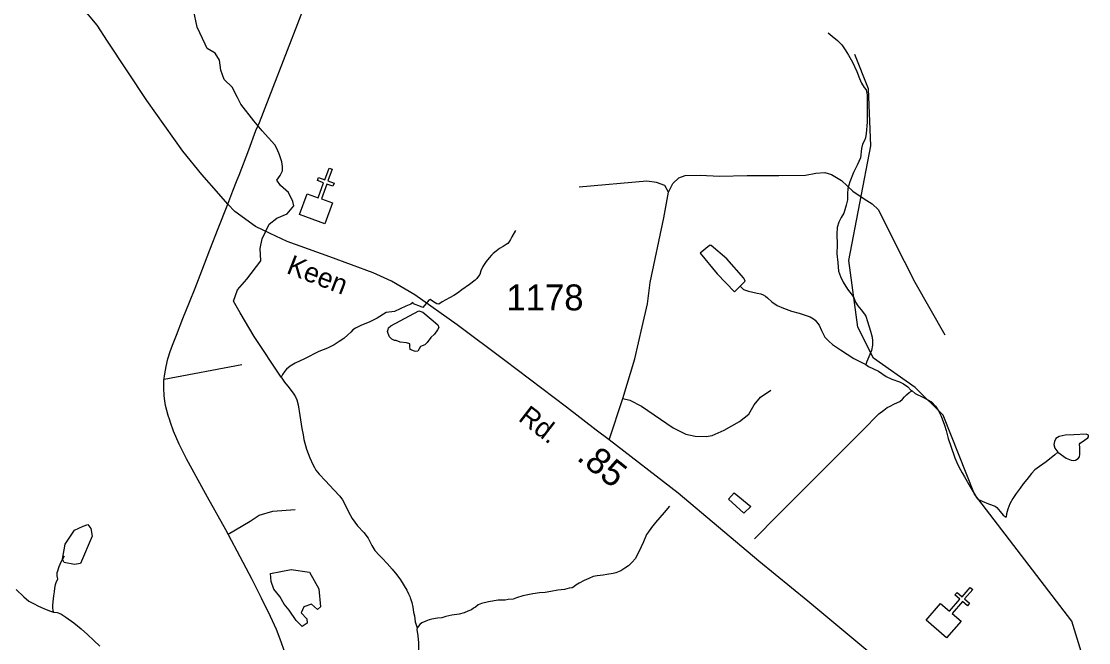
# Model space of a CAD drawing. Extents: x 2082433 to 2279600, y 546599 to 755198.
# Drawn here: x 2174911 to 2180058, y 611193 to 614190 of the extents above; entities that cross this region are included whole.
import ezdxf

# ---------------------------------------------------------------- set-up
doc = ezdxf.new("R2010")
doc.units = 0
for name, color, linetype in [('Exist Cultural Church CELL', 7, 'Continuous'), ('Exist Hydrographic Creek Single Shore', 7, 'Continuous'), ('Exist Hydrographic Lake Shore', 7, 'Continuous'), ('Exist Hydrographic Misc Water Feature', 7, 'Continuous'), ('Exist Hydrographic Pond Over 1500 Sq Ft', 7, 'Continuous'), ('Exist Hydrographic Pond Under 1500 Sq Ft', 7, 'Continuous'), ('Exist Road Non-System Type 51', 7, 'Continuous'), ('Exist Road Primary NC Attributed', 7, 'Continuous'), ('Exist Road Secondary Mileage Hundredths English Label', 7, 'Continuous'), ('Exist Road Secondary Type 51 Attributed', 7, 'Continuous'), ('Exist Road Secondary Type 51 Label', 7, 'Continuous'), ('Exist Road Secondary Type 51 Number Label', 7, 'Continuous')]:
    doc.layers.add(name, color=color, linetype=linetype)

msp = doc.modelspace()

# ---------------------------------------------------------------- linework, layer by layer
at = {"layer": 'Exist Cultural Church CELL'}
for points in [[(2176289.2, 613358.2), (2176342.7, 613338.9), (2176368.8, 613410.4), (2176338.7, 613421.4), (2176344.2, 613436.4), (2176374.3, 613425.4), (2176394.9, 613481.9), (2176409.9, 613476.4), (2176389.3, 613419.9), (2176419.4, 613409), (2176413.9, 613393.9), (2176383.8, 613404.9), (2176357.8, 613333.4), (2176411.9, 613313.5), (2176375.4, 613213.5), (2176252.7, 613258.2)], [(2179344.5, 611381.9), (2179387.6, 611344.7), (2179437.5, 611402.3), (2179413.3, 611423.2), (2179423.7, 611435.3), (2179447.9, 611414.3), (2179487.3, 611459.8), (2179499.4, 611449.3), (2179460, 611403.8), (2179484.2, 611382.9), (2179473.8, 611370.8), (2179449.6, 611391.8), (2179399.7, 611334.2), (2179443.2, 611296.4), (2179373.5, 611215.9), (2179274.8, 611301.5)]]:
    msp.add_lwpolyline(points, close=True, dxfattribs=at)
at = {"layer": 'Exist Hydrographic Creek Single Shore'}
for points in [[(2176164.7, 612473.9), (2176033.5, 612669), (2175966.1, 612784), (2175934.4, 612839.5), (2175954.2, 612895), (2175997.8, 612946.5), (2176065.2, 613033.7), (2176062.2, 613093.2), (2176072.1, 613140.7), (2176105.8, 613212.1), (2176143.5, 613239.8), (2176193, 613261.6), (2176224.7, 613299.3), (2176220.8, 613321.1), (2176199, 613364.7), (2176161.3, 613398.4), (2176143.5, 613424.2), (2176159.3, 613446), (2176171.2, 613467.8), (2176171.2, 613489.6), (2176167.2, 613511.4), (2176155.4, 613545.1), (2176145.4, 613572.8), (2176133.6, 613594.6), (2176073.1, 613662), (2176031.5, 613709.6), (2175970, 613790.8), (2175954.2, 613822.5), (2175928.4, 613872.1), (2175888.8, 613909.7), (2175872.9, 613953.3), (2175867, 614002.9), (2175845.2, 614036.6), (2175807.5, 614058.4), (2175797.6, 614080.2), (2175759, 614161.4), (2175741.1, 614244.7)], [(2175117.9, 611610.4), (2175110.1, 611596.2), (2175101.9, 611580.4), (2175091.8, 611558.4), (2175084.6, 611538), (2175082.4, 611530.2), (2175082.4, 611522.1), (2175082.4, 611514), (2175084.2, 611510.1), (2175084.8, 611498.2), (2175078.5, 611486.2), (2175074.6, 611472.2), (2175070.9, 611456.1), (2175068.9, 611438.2), (2175066.8, 611418.2), (2175062.9, 611390), (2175061.3, 611372), (2175061.5, 611360.2), (2175063.1, 611348.2), (2175065.4, 611340.2)], [(2174886.6, 611449.1), (2174923.1, 611413.2), (2174947.1, 611393.3), (2174969.2, 611381.4), (2174993.2, 611369.7), (2175019.4, 611358.1), (2175047.1, 611346.2), (2175065.4, 611340.2)], [(2175065.4, 611340.2), (2175069.5, 611340.3), (2175083.2, 611338.3), (2175101.5, 611332.3), (2175125.4, 611316.5), (2175163.4, 611288.9), (2175200.1, 611259), (2175229.8, 611233), (2175260.2, 611203.3), (2175288.7, 611175.4)]]:
    msp.add_lwpolyline(points, dxfattribs=at)
at = {"layer": 'Exist Hydrographic Lake Shore'}
for points in [[(2177294.3, 613180), (2177276.4, 613149.8), (2177270.5, 613137.7), (2177262.7, 613123.9), (2177256.8, 613117.9), (2177248.8, 613113.8), (2177234.8, 613103.8), (2177216.6, 613093.6), (2177200.8, 613081.3), (2177186.8, 613069.2), (2177178.8, 613061.5), (2177166.9, 613049.1), (2177153.4, 613031.3), (2177137, 613007.4), (2177127.4, 612987), (2177121.4, 612969.2), (2177111.4, 612954.9), (2177107.9, 612949), (2177099.7, 612940.9), (2177071.6, 612920.8), (2177035.9, 612894.6), (2177014, 612878.4), (2176996.3, 612866.5), (2176976.5, 612856.5), (2176958.2, 612846.3), (2176940.2, 612836), (2176924.6, 612825.8), (2176915, 612827), (2176898.8, 612836.9), (2176883.4, 612847.5), (2176876.1, 612844.1), (2176848, 612810), (2176835.6, 612814.7), (2176802.7, 612827.5), (2176799.3, 612833.4), (2176788.6, 612825.3), (2176765.1, 612815.9), (2176710.9, 612789.9), (2176670.7, 612784.7), (2176626.8, 612758.5), (2176589.1, 612738.2), (2176551.4, 612724), (2176523.1, 612709.7), (2176508.9, 612701.6), (2176499.3, 612689.7), (2176485.4, 612677.6), (2176465.5, 612659.6), (2176443.9, 612645.4), (2176419.5, 612629.2), (2176387.5, 612613.3), (2176345.7, 612596.9), (2176276.2, 612562.4), (2176232.1, 612540.3), (2176208.1, 612526.1), (2176190.5, 612512.1), (2176182.5, 612502), (2176170.4, 612486), (2176164.7, 612473.9)], [(2176164.7, 612473.9), (2176180.6, 612450), (2176202.8, 612422.2), (2176225.3, 612392.1), (2176233.1, 612378.3), (2176239.1, 612364.5), (2176245.6, 612340.4), (2176253.6, 612288.4), (2176264.1, 612226.5), (2176270.3, 612194.7), (2176274.1, 612172.6), (2176286.7, 612126.9), (2176302.4, 612084.8), (2176316.8, 612053), (2176325.2, 612037.2), (2176331.2, 612024.9), (2176346.9, 612005.1), (2176377.5, 611973.3), (2176417.7, 611929.5), (2176447.6, 611899.8), (2176459.9, 611881.7), (2176474.1, 611854), (2176488.2, 611823.9), (2176506.7, 611792), (2176532.5, 611756.4), (2176562.5, 611724.3), (2176583, 611696.5), (2176601.2, 611660.8), (2176615.2, 611636.8), (2176637.5, 611612.8), (2176651.7, 611600.9), (2176675.4, 611575), (2176699.6, 611547), (2176721.8, 611519.3), (2176739.8, 611495.5), (2176770.2, 611445.5), (2176778.4, 611427.7), (2176784.3, 611415.8), (2176786.4, 611409.8), (2176788.2, 611405.9), (2176794.4, 611385.9), (2176798.7, 611363.8), (2176802.4, 611340.1), (2176807.1, 611321.9), (2176811, 611294.2), (2176819.2, 611264.2)], [(2178037.2, 611850.7), (2178011.8, 611820.4), (2177969.7, 611772.4), (2177950, 611748.2), (2177936.1, 611728), (2177926, 611714.1), (2177910.7, 611680), (2177888.5, 611631.8), (2177871.1, 611598), (2177856.7, 611581.8), (2177838.9, 611563.9), (2177821.3, 611551.5), (2177801.4, 611539.5), (2177777.6, 611529.3), (2177765.3, 611527.1), (2177735.4, 611521.1), (2177717.1, 611519), (2177687.6, 611515), (2177669.3, 611512.8), (2177647.4, 611502.8), (2177625.6, 611492.3), (2177601.5, 611480.5), (2177585.9, 611470.3), (2177575.8, 611462.1), (2177567.6, 611458.1), (2177553.7, 611456.1), (2177529.7, 611450), (2177497.9, 611445.9), (2177463.9, 611439.7), (2177438, 611435.5), (2177409.9, 611433.2), (2177378.4, 611429.1), (2177330.2, 611418.9), (2177298.4, 611408.7), (2177282.2, 611402.7), (2177258.4, 611400.6), (2177244.5, 611398.2), (2177210.4, 611398.1), (2177164.3, 611390), (2177130.2, 611381.8), (2177114.5, 611375.7), (2177100.5, 611363.6), (2177090.9, 611359.4), (2177082.7, 611351.7), (2177064.6, 611345.5), (2177046.8, 611337.2), (2177022.8, 611331.1), (2176986.9, 611325.2), (2176958.6, 611318.9), (2176938.9, 611312.5), (2176918.6, 611310.8), (2176890.7, 611306.4), (2176877, 611302.5), (2176861, 611296.3), (2176843, 611288.1), (2176833.3, 611280.3), (2176819.2, 611264.2)], [(2176819.2, 611264.2), (2176819, 611256.1), (2176823.5, 611226.2), (2176825.7, 611192.2), (2176826.1, 611147.9), (2176824.1, 611110.1), (2176818.6, 611063.9), (2176810.2, 611032.3), (2176790.9, 610980.1), (2176773.2, 610937.7), (2176753.6, 610895.7), (2176733.5, 610861.8), (2176713.4, 610823.5), (2176702.1, 610793.6), (2176692, 610771.6), (2176684, 610749.6), (2176680.2, 610721.4), (2176678.5, 610703.4), (2176676.5, 610685.5), (2176674.6, 610669.6), (2176676.5, 610655.5)]]:
    msp.add_lwpolyline(points, dxfattribs=at)
at = {"layer": 'Exist Hydrographic Misc Water Feature'}
for points in [[(2178802.2, 614134.3), (2178822.1, 614118.3), (2178846.5, 614096.4), (2178868.7, 614076.4), (2178884.7, 614052.5), (2178900.9, 614026.5), (2178918.9, 613992.9), (2178941.1, 613947.1), (2178953.4, 613913.2), (2178963.6, 613891.3), (2178975.7, 613871.2), (2178985.6, 613859.2), (2178990.1, 613835.4), (2178990.3, 613795.3), (2178990.7, 613757.4), (2178990.5, 613703.1), (2178984.9, 613649.2), (2178981.5, 613627.5), (2178977.4, 613615.5), (2178966.9, 613597.2), (2178963.4, 613575.5), (2178957.7, 613531.3), (2178941.9, 613495.1), (2178923.8, 613460.9), (2178906, 613415), (2178896.4, 613382.8), (2178894.7, 613357.1), (2178894.7, 613329.1), (2178889, 613302.8), (2178882.8, 613281), (2178877.3, 613264.8), (2178865, 613242.8), (2178853.7, 613220.9), (2178845.5, 613194.6), (2178843.7, 613162.8), (2178845.9, 613112.6), (2178844.1, 613068.7), (2178848.2, 613026.7), (2178852.7, 612984.6), (2178861.1, 612958.7), (2178874.6, 612931), (2178894.9, 612897.1), (2178917.5, 612869.4), (2178925.5, 612855.3), (2178933.7, 612835.4), (2178945.8, 612817.3), (2178961.8, 612797.4), (2178978, 612777.5), (2178983.9, 612767.7), (2178991.9, 612741.8), (2179006.5, 612695.8), (2179014.5, 612665.7), (2179016.7, 612648), (2179016.7, 612627.7), (2179011.2, 612601.8), (2178998.9, 612572), (2178989.2, 612549.5), (2178983.3, 612533.8)], [(2180054.1, 611045.3), (2179978, 611296.1), (2179508, 611909.3), (2179356.1, 612289.6), (2179222, 612423.4), (2179021, 612565.3), (2178944.9, 612714.5), (2178902.1, 613036.7), (2179007.1, 613589), (2178997, 613864.8), (2178930, 614030.2)], [(2178377.2, 612912.1), (2178401.4, 612936.5), (2178399.1, 612944.5), (2178395, 612950.4), (2178312.6, 613044), (2178237.9, 613109.2), (2178230.3, 613109.1), (2178184.4, 613071), (2178266.8, 612971.8), (2178349.7, 612884.2), (2178377.2, 612912.1)], [(2178377.2, 612912.1), (2178393.4, 612896.3), (2178417.6, 612888.6), (2178459.2, 612878.6), (2178477.2, 612874.7), (2178489.3, 612870.8), (2178499.4, 612864.8), (2178509.6, 612856.8), (2178529.7, 612837.2), (2178555.6, 612819.5), (2178586.1, 612805.5), (2178625.9, 612791.8), (2178662, 612781.9), (2178691.9, 612772.1), (2178715.9, 612764), (2178732.1, 612754.3), (2178740.1, 612748.2), (2178758.2, 612724.3), (2178770.5, 612698.5), (2178786.4, 612666.6), (2178804.9, 612646.8), (2178822.5, 612630.7), (2178860.9, 612605), (2178925.3, 612563.3), (2178983.3, 612533.8)], [(2178983.3, 612533.8), (2178997.2, 612525.6), (2179045.6, 612502.1), (2179081.7, 612476.4), (2179109.4, 612464.5), (2179145.9, 612450.8), (2179165.4, 612441), (2179185.7, 612427), (2179200, 612411.1), (2179207.8, 612407)], [(2178446.3, 611693.1), (2178559.7, 611807.4), (2178776, 612025), (2178966.9, 612215.9), (2179046.5, 612296.3), (2179070.4, 612314.2), (2179086.4, 612326.4), (2179098.5, 612332.3), (2179122.1, 612344.5), (2179148, 612356.8), (2179160.3, 612366.8), (2179169.9, 612378.7), (2179180.1, 612388.9), (2179192, 612398.9), (2179204.1, 612405.2), (2179207.8, 612407)], [(2179207.8, 612407), (2179222, 612395.2), (2179262, 612375.3), (2179300.1, 612353.8), (2179320.2, 612333.7), (2179334.3, 612311.7), (2179346.7, 612285.9), (2179362.6, 612242.1), (2179370.6, 612216.2), (2179380.9, 612178.1), (2179393.2, 612140.1), (2179413.7, 612084.3), (2179427.6, 612050.6), (2179439.7, 612026.4), (2179448.2, 612012.6), (2179460, 611992.6), (2179486.5, 611944.8), (2179510.5, 611905), (2179516.6, 611895.2), (2179520.5, 611888.9), (2179524.6, 611885.1), (2179544.7, 611875.2), (2179574.7, 611863.3), (2179607.1, 611851.5), (2179614.9, 611845.5), (2179630.9, 611825.6), (2179646.8, 611807.8), (2179655.3, 611801.6), (2179661, 611798)], [(2179909.1, 612111.3), (2179949.5, 612083.2), (2179973.5, 612073.5), (2179987.4, 612071.4), (2179995.4, 612073.5), (2180007.5, 612081.8), (2180013.5, 612089.8), (2180015.1, 612101.7), (2180015.3, 612133.7), (2180014.9, 612149.6), (2180017, 612155.8), (2180038.7, 612169.9), (2180054.9, 612180.1), (2180058.4, 612186), (2180058.4, 612193.8), (2180046.9, 612197.9), (2179986.6, 612195.7), (2179945, 612193.5), (2179916.7, 612187.2), (2179900.9, 612177), (2179893.1, 612163.2), (2179890.9, 612148.9), (2179895, 612131.2), (2179909.1, 612111.3)], [(2179909.1, 612111.3), (2179895.2, 612099.2), (2179853.3, 612064.9), (2179821.6, 612042.6), (2179799.4, 612026.4), (2179782, 612008.4), (2179759.8, 611980.5), (2179742.2, 611958.5), (2179728.3, 611938.3), (2179708.6, 611912), (2179692.6, 611888.1), (2179678.4, 611861.8), (2179669, 611836), (2179662.8, 611813.9), (2179661, 611798)], [(2178348.7, 611916.3), (2178429.2, 611849), (2178395.4, 611816.8), (2178321.2, 611884.4), (2178348.7, 611916.3)]]:
    msp.add_lwpolyline(points, dxfattribs=at)
at = {"layer": 'Exist Hydrographic Pond Over 1500 Sq Ft'}
msp.add_lwpolyline([(2176112.6, 611527.3), (2176213, 611545.8), (2176300.3, 611532.6), (2176345.2, 611453.3), (2176353.2, 611366), (2176339.9, 611352.8), (2176310.9, 611379.2), (2176273.8, 611366), (2176260.6, 611336.9), (2176287.1, 611307.9), (2176289.7, 611286.7), (2176265.9, 611270.9), (2176236.8, 611299.9), (2176202.5, 611350.2), (2176178.7, 611379.2), (2176157.5, 611416.3), (2176128.4, 611450.6), (2176115.2, 611487.6)], close=True, dxfattribs=at)
at = {"layer": 'Exist Hydrographic Pond Under 1500 Sq Ft'}
for points in [[(2176682.3, 612710.9), (2176693.4, 612720.3), (2176827.7, 612793.7), (2176847.7, 612786.5), (2176887.5, 612752.7), (2176920.3, 612726.3), (2176925, 612712.6), (2176918.6, 612701.1), (2176903.3, 612681), (2176885.8, 612664.3), (2176867.8, 612640.9), (2176857.6, 612629.3), (2176836.2, 612621.2), (2176823.2, 612598.2), (2176813.8, 612597.3), (2176806.5, 612598.2), (2176785.6, 612606.7), (2176784.3, 612622.9), (2176784.3, 612633.6), (2176767.7, 612638.3), (2176738.6, 612643), (2176718.6, 612650.3), (2176710.5, 612650.3), (2176698.5, 612657.1), (2176687, 612668.6), (2176679.7, 612684), (2176677.6, 612693.4), (2176679.7, 612702.8)], [(2175167.5, 611736.1), (2175209.8, 611754.7), (2175230.9, 611762.6), (2175246.8, 611744.1), (2175252.1, 611707.1), (2175196.5, 611574.9), (2175167.5, 611569.6), (2175117.2, 611580.2), (2175110.1, 611596.2), (2175122.5, 611667.4)]]:
    msp.add_lwpolyline(points, close=True, dxfattribs=at)
at = {"layer": 'Exist Road Non-System Type 51'}
for p, q in [((2175599.5, 612463.1), (2175974.5, 612534.8)), ((2177745.3, 612170.5), (2177811.8, 612370.6))]:
    msp.add_line(p, q, dxfattribs=at)
for points in [[(2178032.5, 613364.9), (2178053.1, 613408.2), (2178082, 613435), (2178113, 613445.3), (2178185.2, 613448.4), (2178278, 613442.2), (2178412.1, 613446.3), (2178471.9, 613446.3), (2178564.7, 613446.3), (2178692.6, 613448.4), (2178742.1, 613456.7), (2178785.5, 613460.8), (2178818.5, 613450.5), (2178865.9, 613421.6), (2178921.6, 613370), (2178975.2, 613332.9), (2179014.4, 613310.2), (2179045.4, 613280.3), (2179117.6, 613133.8), (2179220.7, 612931.7), (2179365.1, 612676.9)], [(2178032.5, 613364.9), (2178013.9, 613397.9), (2177974.8, 613412.3), (2177927.3, 613418.5), (2177601.4, 613389.6)], [(2177811.8, 612370.6), (2177869.5, 612562.4), (2177904.6, 612716.1), (2177931.4, 612827.5), (2177943.8, 612930.6), (2178009.8, 613241.1), (2178032.5, 613364.9)], [(2177811.8, 612370.6), (2177845.8, 612361.8), (2177901.5, 612333.9), (2178055.2, 612228.7), (2178116.1, 612198.8), (2178161.4, 612188.5), (2178214, 612187.5), (2178241.9, 612191.6), (2178300.7, 612218.4), (2178373.9, 612259.2), (2178419.3, 612295.3), (2178445.1, 612339.6), (2178476, 612376.7), (2178525.5, 612410.8)], [(2175907.9, 611715.7), (2176015, 611779.6), (2176057.2, 611808.2), (2176124.5, 611826.4), (2176231.7, 611835.5)]]:
    msp.add_lwpolyline(points, dxfattribs=at)
at = {"layer": 'Exist Road Primary NC Attributed'}
for points in [[(2175906.2, 613308.6), (2175930.2, 613372), (2175951.4, 613424.4), (2175960.9, 613448.2), (2176008, 613570.4), (2176042.4, 613662.6), (2176059.2, 613702), (2176106.1, 613822.4), (2176194.7, 614049.9), (2176244.4, 614178.5), (2176360.8, 614483.1), (2176406.5, 614597.9), (2176449.7, 614705.8), (2176523.8, 614896.3), (2176542.6, 614942.7), (2176560, 614986.5), (2176603.5, 615097.5), (2176683, 615297.7), (2176724.8, 615400.2), (2176768.8, 615515), (2176807.4, 615616.9), (2176850.4, 615729.1), (2176918.3, 615922.3)], [(2176178.3, 611154.8), (2176163.3, 611197.6), (2176141.1, 611256.5), (2176112.9, 611318.9), (2176069, 611407.8), (2176024.1, 611497.6), (2175952, 611634.1), (2175896.6, 611736.6), (2175809, 611895.2), (2175754.1, 611993.9), (2175707.5, 612079.4), (2175672.6, 612150.1), (2175645.4, 612212.9), (2175630.4, 612254), (2175626.5, 612266.2), (2175619.8, 612288.4), (2175612, 612313.4), (2175606.5, 612336.4), (2175602.6, 612359.2), (2175599.8, 612384.2), (2175598.2, 612422), (2175598.7, 612456.8), (2175602.6, 612489.6), (2175608.7, 612524.6), (2175618.2, 612561.8), (2175630.9, 612601.8), (2175643, 612635.4), (2175658.6, 612675.9), (2175690.2, 612755.9), (2175721.8, 612834.6), (2175749, 612902.4), (2175781.2, 612986.7), (2175819.5, 613087), (2175860.5, 613190), (2175906.2, 613308.6)]]:
    msp.add_lwpolyline(points, dxfattribs=at)
at = {"layer": 'Exist Road Secondary Type 51 Attributed'}
for points in [[(2175906.2, 613308.6), (2175862.8, 613358), (2175780.7, 613450.7), (2175690.1, 613564), (2175515.5, 613808.1), (2175326.1, 614094.5), (2175276.7, 614170.7), (2175201.5, 614261.3), (2175143.3, 614326.2), (2175067.1, 614382.9), (2174987.8, 614436.4), (2174867.4, 614504.4), (2174762.8, 614548.7), (2174694.9, 614571.4), (2174631.1, 614589.9), (2174360.2, 614633.2), (2174053.4, 614698), (2173942.5, 614730.8), (2173773.2, 614776.8), (2173638.7, 614824.2), (2173450.3, 614919), (2173263.6, 615010.1)], [(2179529.2, 610707.9), (2179440.6, 610779), (2179370.6, 610838.7), (2179169.8, 611003.5), (2179051.4, 611103.4), (2178703.9, 611392.8), (2178467.1, 611586.5), (2178077.9, 611914), (2177745.3, 612170.5), (2177682.5, 612217.8), (2177540.4, 612328.1), (2177242.8, 612553.6), (2177013.2, 612725.6), (2176808.8, 612869.8), (2176695.5, 612936.8), (2176607, 612976.9), (2176398.5, 613054.2), (2176193.1, 613127.3), (2176110.7, 613166.5), (2176039.6, 613200.5), (2175940.9, 613272.6), (2175906.2, 613308.6)]]:
    msp.add_lwpolyline(points, dxfattribs=at)

# ---------------------------------------------------------------- texts
at = {"layer": 'Exist Road Secondary Mileage Hundredths English Label'}
msp.add_text('.85', height=125, rotation=321.6024, dxfattribs=at).set_placement((2177584.4, 612077.9))
at = {"layer": 'Exist Road Secondary Type 51 Label'}
for s, rotation, p in [('Keen', 338.7978, (2176184.7, 612976.8)), ('Rd.', 322.3002, (2177303, 612267.8))]:
    msp.add_text(s, height=95, rotation=rotation, dxfattribs=at).set_placement(p)
at = {"layer": 'Exist Road Secondary Type 51 Number Label'}
msp.add_text('1178', height=125, dxfattribs=at).set_placement((2177250.5, 612795.5))

doc.saveas('drawing.dxf')
